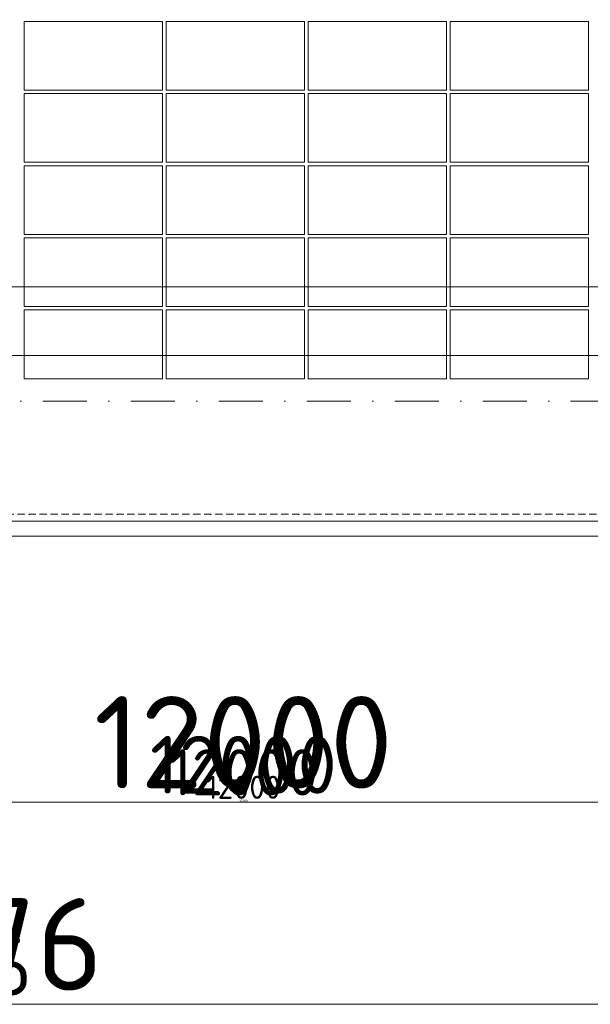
# Model space of a CAD drawing. Header units: millimetres. Extents: x -1695604 to 5289369, y -1488057 to 2187451.
# Tile 548 of 656: x 370061 to 375005, y 144775 to 153305. Entities that reach past the tile are written whole.
import ezdxf
from ezdxf import colors
from ezdxf.entities.mleader import LeaderData, LeaderLine
from ezdxf.math import Vec2, Vec3

# ---------------------------------------------------------------- set-up
doc = ezdxf.new("R2010")
doc.units = ezdxf.units.MM
for name, pattern in [('CENTERX2', [101.6, 63.5, -12.7, 12.7, -12.7]), ('DASHDOT', [25.4, 12.7, -6.35, 0, -6.35]), ('DASHED', [19.05, 12.7, -6.35]), ('HIDDEN', [9.525, 6.35, -3.175])]:
    doc.linetypes.add(name, pattern=pattern)
doc.layers.get('Defpoints').update_dxf_attribs({"color": 8})
for name, color, linetype, lineweight in [('A99_FVE', 30, 'Continuous', 5), ('A99_N_kce-pod', 7, 'DASHED', 20), ('A99_N_koty-200', 5, 'Continuous', 5), ('A99_N_koty-200 @ 1', 5, 'Continuous', 5), ('A99_N_koty-200 @ 10', 5, 'Continuous', 5), ('A99_N_koty-200 @ 100', 5, 'Continuous', 5), ('A99_N_koty-200 @ 200', 5, 'Continuous', 5), ('A99_N_koty-200 @ 250 (1)', 5, 'Continuous', 5), ('A99_N_koty-200 @ 250 (2)', 5, 'Continuous', 5), ('A99_N_koty-200 @ 400', 5, 'Continuous', 5), ('A99_N_txt-popis-50 @ 200', 240, 'Continuous', 9), ('A99_S_kce-pohl', 7, 'Continuous', 5), ('A99_S_osy', 1, 'CENTERX2', 5)]:
    doc.layers.add(name, color=color, linetype=linetype, lineweight=lineweight)
doc.styles.add('A99_kota', font='isocpeur.ttf', dxfattribs={"height": 2})
doc.styles.add('A99_popis', font='isocpeur.ttf')
doc.dimstyles.new('A99_kota_200 new', dxfattribs={"dimscale": 200, "dimtxt": 2, "dimasz": 1.2, "dimexe": 0.5, "dimexo": 1.5, "dimgap": 0.3, "dimtad": 1, "dimdec": 0, "dimzin": 3, "dimdsep": 46, "dimtxsty": 'A99_kota', "dimblk": 'ARCHTICK', "dimcen": 2.5, "dimazin": 2, "dimtfac": 0.75, "dimtdec": 0, "dimtmove": 2, "dimatfit": 0, "dimfxl": 0, "dimtolj": 1, "dimtzin": 0, "dimlwd": 5, "dimlwe": 5, "dimarcsym": 0})

# ---------------------------------------------------------------- blocks, each defined once
blk = doc.blocks.new('_ArchTick')
at = {"color": 0, "linetype": 'ByBlock', "const_width": 0.15}
blk.add_lwpolyline([(-0.5, -0.5), (0.5, 0.5)], dxfattribs=at)
blk = doc.blocks.new('*D4608')
at = {"layer": 'A99_N_koty-200', "color": 0, "linetype": 'Continuous', "lineweight": 5, "ltscale": 10, "transparency": 16777216}
for p, q in [((366000, 146925), (366000, 146475)), ((378000, 146925), (378000, 146475)), ((378000, 146525), (366000, 146525))]:
    blk.add_line(p, q, dxfattribs=at)
at = {"layer": 'Defpoints', "color": 0, "linetype": 'Continuous', "lineweight": 18, "ltscale": 10, "transparency": 16777216}
for p in [(366000, 149400), (378000, 149400), (366000, 146525)]:
    blk.add_point(p, dxfattribs=at)
at = {"layer": 'A99_N_koty-200', "color": 0, "linetype": 'Continuous', "lineweight": 5, "ltscale": 10, "transparency": 16777216, "xscale": 120, "yscale": 120, "zscale": 120, "rotation": 180}
blk.add_blockref('_ArchTick', (366000, 146525), dxfattribs=at)
at = {"layer": 'A99_N_koty-200', "color": 0, "linetype": 'Continuous', "lineweight": 5, "ltscale": 10, "transparency": 16777216, "xscale": 120, "yscale": 120, "zscale": 120}
blk.add_blockref('_ArchTick', (378000, 146525), dxfattribs=at)
at = {"layer": 'A99_N_koty-200', "color": 0, "linetype": 'Continuous', "ltscale": 10, "transparency": 16777216, "insert": (372000, 146655), "char_height": 200, "attachment_point": 5, "style": 'A99_kota'}
blk.add_mtext('\\A1;12000', dxfattribs=at)
blk = doc.blocks.new('*D4609')
at = {"layer": 'A99_N_koty-200', "color": 0, "linetype": 'Continuous', "lineweight": 5, "ltscale": 10, "transparency": 16777216}
for p, q in [((366000, 147325), (366000, 146425)), ((378000, 147325), (378000, 146425)), ((378000, 146525), (366000, 146525))]:
    blk.add_line(p, q, dxfattribs=at)
at = {"layer": 'Defpoints', "color": 0, "linetype": 'Continuous', "lineweight": 18, "ltscale": 10, "transparency": 16777216}
for p in [(366000, 149400), (378000, 149400), (366000, 146525)]:
    blk.add_point(p, dxfattribs=at)
at = {"layer": 'A99_N_koty-200', "color": 0, "linetype": 'Continuous', "lineweight": 5, "ltscale": 10, "transparency": 16777216, "xscale": 240, "yscale": 240, "zscale": 240, "rotation": 180}
blk.add_blockref('_ArchTick', (366000, 146525), dxfattribs=at)
at = {"layer": 'A99_N_koty-200', "color": 0, "linetype": 'Continuous', "lineweight": 5, "ltscale": 10, "transparency": 16777216, "xscale": 240, "yscale": 240, "zscale": 240}
blk.add_blockref('_ArchTick', (378000, 146525), dxfattribs=at)
at = {"layer": 'A99_N_koty-200', "color": 0, "linetype": 'Continuous', "ltscale": 10, "transparency": 16777216, "insert": (372000, 146785), "char_height": 400, "attachment_point": 5, "style": 'A99_kota'}
blk.add_mtext('\\A1;12000', dxfattribs=at)
blk = doc.blocks.new('*D4610')
at = {"layer": 'A99_N_koty-200', "color": 0, "linetype": 'Continuous', "lineweight": 5, "ltscale": 10, "transparency": 16777216}
for p, q in [((366000, 146529), (366000, 146524.5)), ((378000, 146525), (366000, 146525)), ((378000, 146529), (378000, 146524.5))]:
    blk.add_line(p, q, dxfattribs=at)
at = {"layer": 'Defpoints', "color": 0, "linetype": 'Continuous', "lineweight": 18, "ltscale": 10, "transparency": 16777216}
for p in [(366000, 149400), (378000, 149400), (366000, 146525)]:
    blk.add_point(p, dxfattribs=at)
at = {"layer": 'A99_N_koty-200', "color": 0, "linetype": 'Continuous', "lineweight": 5, "ltscale": 10, "transparency": 16777216, "xscale": 1.2, "yscale": 1.2, "zscale": 1.2, "rotation": 180}
blk.add_blockref('_ArchTick', (366000, 146525), dxfattribs=at)
at = {"layer": 'A99_N_koty-200', "color": 0, "linetype": 'Continuous', "lineweight": 5, "ltscale": 10, "transparency": 16777216, "xscale": 1.2, "yscale": 1.2, "zscale": 1.2}
blk.add_blockref('_ArchTick', (378000, 146525), dxfattribs=at)
at = {"layer": 'A99_N_koty-200', "color": 0, "linetype": 'Continuous', "ltscale": 10, "transparency": 16777216, "insert": (372000, 146526.3), "char_height": 2, "attachment_point": 5, "style": 'A99_kota'}
blk.add_mtext('\\A1;12000', dxfattribs=at)
blk = doc.blocks.new('*D4611')
at = {"layer": 'A99_N_koty-200', "color": 0, "linetype": 'Continuous', "lineweight": 5, "ltscale": 10, "transparency": 16777216}
for p, q in [((366000, 148125), (366000, 146325)), ((378000, 148125), (378000, 146325)), ((378000, 146525), (366000, 146525))]:
    blk.add_line(p, q, dxfattribs=at)
at = {"layer": 'Defpoints', "color": 0, "linetype": 'Continuous', "lineweight": 18, "ltscale": 10, "transparency": 16777216}
for p in [(366000, 149400), (378000, 149400), (366000, 146525)]:
    blk.add_point(p, dxfattribs=at)
at = {"layer": 'A99_N_koty-200', "color": 0, "linetype": 'Continuous', "lineweight": 5, "ltscale": 10, "transparency": 16777216, "xscale": 480, "yscale": 480, "zscale": 480, "rotation": 180}
blk.add_blockref('_ArchTick', (366000, 146525), dxfattribs=at)
at = {"layer": 'A99_N_koty-200', "color": 0, "linetype": 'Continuous', "lineweight": 5, "ltscale": 10, "transparency": 16777216, "xscale": 480, "yscale": 480, "zscale": 480}
blk.add_blockref('_ArchTick', (378000, 146525), dxfattribs=at)
at = {"layer": 'A99_N_koty-200', "color": 0, "linetype": 'Continuous', "ltscale": 10, "transparency": 16777216, "insert": (372000, 147045), "char_height": 800, "attachment_point": 5, "style": 'A99_kota'}
blk.add_mtext('\\A1;12000', dxfattribs=at)
blk = doc.blocks.new('*D4612')
at = {"layer": 'A99_N_koty-200', "color": 0, "linetype": 'Continuous', "lineweight": 5, "ltscale": 10, "transparency": 16777216}
for p, q in [((366000, 146565), (366000, 146520)), ((378000, 146565), (378000, 146520)), ((378000, 146525), (366000, 146525))]:
    blk.add_line(p, q, dxfattribs=at)
at = {"layer": 'Defpoints', "color": 0, "linetype": 'Continuous', "lineweight": 18, "ltscale": 10, "transparency": 16777216}
for p in [(366000, 149400), (378000, 149400), (366000, 146525)]:
    blk.add_point(p, dxfattribs=at)
at = {"layer": 'A99_N_koty-200', "color": 0, "linetype": 'Continuous', "lineweight": 5, "ltscale": 10, "transparency": 16777216, "xscale": 12, "yscale": 12, "zscale": 12, "rotation": 180}
blk.add_blockref('_ArchTick', (366000, 146525), dxfattribs=at)
at = {"layer": 'A99_N_koty-200', "color": 0, "linetype": 'Continuous', "lineweight": 5, "ltscale": 10, "transparency": 16777216, "xscale": 12, "yscale": 12, "zscale": 12}
blk.add_blockref('_ArchTick', (378000, 146525), dxfattribs=at)
at = {"layer": 'A99_N_koty-200', "color": 0, "linetype": 'Continuous', "ltscale": 10, "transparency": 16777216, "insert": (372000, 146538), "char_height": 20, "attachment_point": 5, "style": 'A99_kota'}
blk.add_mtext('\\A1;12000', dxfattribs=at)
blk = doc.blocks.new('*D4613')
at = {"layer": 'A99_N_koty-200', "color": 0, "linetype": 'Continuous', "lineweight": 5, "ltscale": 10, "transparency": 16777216}
for p, q in [((366000, 147525), (366000, 146400)), ((378000, 147525), (378000, 146400)), ((378000, 146525), (366000, 146525))]:
    blk.add_line(p, q, dxfattribs=at)
at = {"layer": 'Defpoints', "color": 0, "linetype": 'Continuous', "lineweight": 18, "ltscale": 10, "transparency": 16777216}
for p in [(366000, 149400), (378000, 149400), (366000, 146525)]:
    blk.add_point(p, dxfattribs=at)
at = {"layer": 'A99_N_koty-200', "color": 0, "linetype": 'Continuous', "lineweight": 5, "ltscale": 10, "transparency": 16777216, "xscale": 300, "yscale": 300, "zscale": 300, "rotation": 180}
blk.add_blockref('_ArchTick', (366000, 146525), dxfattribs=at)
at = {"layer": 'A99_N_koty-200', "color": 0, "linetype": 'Continuous', "lineweight": 5, "ltscale": 10, "transparency": 16777216, "xscale": 300, "yscale": 300, "zscale": 300}
blk.add_blockref('_ArchTick', (378000, 146525), dxfattribs=at)
at = {"layer": 'A99_N_koty-200', "color": 0, "linetype": 'Continuous', "ltscale": 10, "transparency": 16777216, "insert": (372000, 146850), "char_height": 500, "attachment_point": 5, "style": 'A99_kota'}
blk.add_mtext('\\A1;12000', dxfattribs=at)
blk = doc.blocks.new('*D4614')
at = {"layer": 'A99_N_koty-200', "color": 0, "linetype": 'Continuous', "lineweight": 5, "ltscale": 10, "transparency": 16777216}
for p, q in [((366000, 147525), (366000, 146400)), ((378000, 147525), (378000, 146400)), ((378000, 146525), (366000, 146525))]:
    blk.add_line(p, q, dxfattribs=at)
at = {"layer": 'Defpoints', "color": 0, "linetype": 'Continuous', "lineweight": 18, "ltscale": 10, "transparency": 16777216}
for p in [(366000, 149400), (378000, 149400), (366000, 146525)]:
    blk.add_point(p, dxfattribs=at)
at = {"layer": 'A99_N_koty-200', "color": 0, "linetype": 'Continuous', "lineweight": 5, "ltscale": 10, "transparency": 16777216, "xscale": 300, "yscale": 300, "zscale": 300, "rotation": 180}
blk.add_blockref('_ArchTick', (366000, 146525), dxfattribs=at)
at = {"layer": 'A99_N_koty-200', "color": 0, "linetype": 'Continuous', "lineweight": 5, "ltscale": 10, "transparency": 16777216, "xscale": 300, "yscale": 300, "zscale": 300}
blk.add_blockref('_ArchTick', (378000, 146525), dxfattribs=at)
at = {"layer": 'A99_N_koty-200', "color": 0, "linetype": 'Continuous', "ltscale": 10, "transparency": 16777216, "insert": (372000, 146850), "char_height": 500, "attachment_point": 5, "style": 'A99_kota'}
blk.add_mtext('\\A1;12000', dxfattribs=at)
blk = doc.blocks.new('*D4672')
at = {"layer": 'A99_N_koty-200', "color": 0, "linetype": 'Continuous', "lineweight": 5, "ltscale": 10, "transparency": 16777216}
for p, q in [((299400, 145175), (299400, 144725)), ((438875.5, 145175), (438875.5, 144725)), ((438875.5, 144775), (299400, 144775))]:
    blk.add_line(p, q, dxfattribs=at)
at = {"layer": 'Defpoints', "color": 0, "linetype": 'Continuous', "lineweight": 18, "ltscale": 10, "transparency": 16777216}
for p in [(299400, 148705), (438875.5, 148705), (299400, 144775)]:
    blk.add_point(p, dxfattribs=at)
at = {"layer": 'A99_N_koty-200', "color": 0, "linetype": 'Continuous', "lineweight": 5, "ltscale": 10, "transparency": 16777216, "xscale": 120, "yscale": 120, "zscale": 120, "rotation": 180}
blk.add_blockref('_ArchTick', (299400, 144775), dxfattribs=at)
at = {"layer": 'A99_N_koty-200', "color": 0, "linetype": 'Continuous', "lineweight": 5, "ltscale": 10, "transparency": 16777216, "xscale": 120, "yscale": 120, "zscale": 120}
blk.add_blockref('_ArchTick', (438875.5, 144775), dxfattribs=at)
at = {"layer": 'A99_N_koty-200', "color": 0, "linetype": 'Continuous', "ltscale": 10, "transparency": 16777216, "insert": (369137.8, 144905), "char_height": 200, "attachment_point": 5, "style": 'A99_kota'}
blk.add_mtext('\\A1;139476', dxfattribs=at)
blk = doc.blocks.new('*D4673')
at = {"layer": 'A99_N_koty-200', "color": 0, "linetype": 'Continuous', "lineweight": 5, "ltscale": 10, "transparency": 16777216}
for p, q in [((299400, 145575), (299400, 144675)), ((438875.5, 145575), (438875.5, 144675)), ((438875.5, 144775), (299400, 144775))]:
    blk.add_line(p, q, dxfattribs=at)
at = {"layer": 'Defpoints', "color": 0, "linetype": 'Continuous', "lineweight": 18, "ltscale": 10, "transparency": 16777216}
for p in [(299400, 148705), (438875.5, 148705), (299400, 144775)]:
    blk.add_point(p, dxfattribs=at)
at = {"layer": 'A99_N_koty-200', "color": 0, "linetype": 'Continuous', "lineweight": 5, "ltscale": 10, "transparency": 16777216, "xscale": 240, "yscale": 240, "zscale": 240, "rotation": 180}
blk.add_blockref('_ArchTick', (299400, 144775), dxfattribs=at)
at = {"layer": 'A99_N_koty-200', "color": 0, "linetype": 'Continuous', "lineweight": 5, "ltscale": 10, "transparency": 16777216, "xscale": 240, "yscale": 240, "zscale": 240}
blk.add_blockref('_ArchTick', (438875.5, 144775), dxfattribs=at)
at = {"layer": 'A99_N_koty-200', "color": 0, "linetype": 'Continuous', "ltscale": 10, "transparency": 16777216, "insert": (369137.8, 145035), "char_height": 400, "attachment_point": 5, "style": 'A99_kota'}
blk.add_mtext('\\A1;139476', dxfattribs=at)
blk = doc.blocks.new('*D4674')
at = {"layer": 'A99_N_koty-200', "color": 0, "linetype": 'Continuous', "lineweight": 5, "ltscale": 10, "transparency": 16777216}
for p, q in [((299400, 144779), (299400, 144774.5)), ((438875.5, 144775), (299400, 144775)), ((438875.5, 144779), (438875.5, 144774.5))]:
    blk.add_line(p, q, dxfattribs=at)
at = {"layer": 'Defpoints', "color": 0, "linetype": 'Continuous', "lineweight": 18, "ltscale": 10, "transparency": 16777216}
for p in [(299400, 148705), (438875.5, 148705), (299400, 144775)]:
    blk.add_point(p, dxfattribs=at)
at = {"layer": 'A99_N_koty-200', "color": 0, "linetype": 'Continuous', "lineweight": 5, "ltscale": 10, "transparency": 16777216, "xscale": 1.2, "yscale": 1.2, "zscale": 1.2, "rotation": 180}
blk.add_blockref('_ArchTick', (299400, 144775), dxfattribs=at)
at = {"layer": 'A99_N_koty-200', "color": 0, "linetype": 'Continuous', "lineweight": 5, "ltscale": 10, "transparency": 16777216, "xscale": 1.2, "yscale": 1.2, "zscale": 1.2}
blk.add_blockref('_ArchTick', (438875.5, 144775), dxfattribs=at)
at = {"layer": 'A99_N_koty-200', "color": 0, "linetype": 'Continuous', "ltscale": 10, "transparency": 16777216, "insert": (369137.8, 144776.3), "char_height": 2, "attachment_point": 5, "style": 'A99_kota'}
blk.add_mtext('\\A1;139476', dxfattribs=at)
blk = doc.blocks.new('*D4675')
at = {"layer": 'A99_N_koty-200', "color": 0, "linetype": 'Continuous', "lineweight": 5, "ltscale": 10, "transparency": 16777216}
for p, q in [((299400, 146375), (299400, 144575)), ((438875.5, 146375), (438875.5, 144575)), ((438875.5, 144775), (299400, 144775))]:
    blk.add_line(p, q, dxfattribs=at)
at = {"layer": 'Defpoints', "color": 0, "linetype": 'Continuous', "lineweight": 18, "ltscale": 10, "transparency": 16777216}
for p in [(299400, 148705), (438875.5, 148705), (299400, 144775)]:
    blk.add_point(p, dxfattribs=at)
at = {"layer": 'A99_N_koty-200', "color": 0, "linetype": 'Continuous', "lineweight": 5, "ltscale": 10, "transparency": 16777216, "xscale": 480, "yscale": 480, "zscale": 480, "rotation": 180}
blk.add_blockref('_ArchTick', (299400, 144775), dxfattribs=at)
at = {"layer": 'A99_N_koty-200', "color": 0, "linetype": 'Continuous', "lineweight": 5, "ltscale": 10, "transparency": 16777216, "xscale": 480, "yscale": 480, "zscale": 480}
blk.add_blockref('_ArchTick', (438875.5, 144775), dxfattribs=at)
at = {"layer": 'A99_N_koty-200', "color": 0, "linetype": 'Continuous', "ltscale": 10, "transparency": 16777216, "insert": (369137.8, 145295), "char_height": 800, "attachment_point": 5, "style": 'A99_kota'}
blk.add_mtext('\\A1;139476', dxfattribs=at)
blk = doc.blocks.new('*D4676')
at = {"layer": 'A99_N_koty-200', "color": 0, "linetype": 'Continuous', "lineweight": 5, "ltscale": 10, "transparency": 16777216}
for p, q in [((299400, 144815), (299400, 144770)), ((438875.5, 144775), (299400, 144775)), ((438875.5, 144815), (438875.5, 144770))]:
    blk.add_line(p, q, dxfattribs=at)
at = {"layer": 'Defpoints', "color": 0, "linetype": 'Continuous', "lineweight": 18, "ltscale": 10, "transparency": 16777216}
for p in [(299400, 148705), (438875.5, 148705), (299400, 144775)]:
    blk.add_point(p, dxfattribs=at)
at = {"layer": 'A99_N_koty-200', "color": 0, "linetype": 'Continuous', "lineweight": 5, "ltscale": 10, "transparency": 16777216, "xscale": 12, "yscale": 12, "zscale": 12, "rotation": 180}
blk.add_blockref('_ArchTick', (299400, 144775), dxfattribs=at)
at = {"layer": 'A99_N_koty-200', "color": 0, "linetype": 'Continuous', "lineweight": 5, "ltscale": 10, "transparency": 16777216, "xscale": 12, "yscale": 12, "zscale": 12}
blk.add_blockref('_ArchTick', (438875.5, 144775), dxfattribs=at)
at = {"layer": 'A99_N_koty-200', "color": 0, "linetype": 'Continuous', "ltscale": 10, "transparency": 16777216, "insert": (369137.8, 144788), "char_height": 20, "attachment_point": 5, "style": 'A99_kota'}
blk.add_mtext('\\A1;139476', dxfattribs=at)
blk = doc.blocks.new('*D4677')
at = {"layer": 'A99_N_koty-200', "color": 0, "linetype": 'Continuous', "lineweight": 5, "ltscale": 10, "transparency": 16777216}
for p, q in [((299400, 145775), (299400, 144650)), ((438875.5, 145775), (438875.5, 144650)), ((438875.5, 144775), (299400, 144775))]:
    blk.add_line(p, q, dxfattribs=at)
at = {"layer": 'Defpoints', "color": 0, "linetype": 'Continuous', "lineweight": 18, "ltscale": 10, "transparency": 16777216}
for p in [(299400, 148705), (438875.5, 148705), (299400, 144775)]:
    blk.add_point(p, dxfattribs=at)
at = {"layer": 'A99_N_koty-200', "color": 0, "linetype": 'Continuous', "lineweight": 5, "ltscale": 10, "transparency": 16777216, "xscale": 300, "yscale": 300, "zscale": 300, "rotation": 180}
blk.add_blockref('_ArchTick', (299400, 144775), dxfattribs=at)
at = {"layer": 'A99_N_koty-200', "color": 0, "linetype": 'Continuous', "lineweight": 5, "ltscale": 10, "transparency": 16777216, "xscale": 300, "yscale": 300, "zscale": 300}
blk.add_blockref('_ArchTick', (438875.5, 144775), dxfattribs=at)
at = {"layer": 'A99_N_koty-200', "color": 0, "linetype": 'Continuous', "ltscale": 10, "transparency": 16777216, "insert": (369137.8, 145100), "char_height": 500, "attachment_point": 5, "style": 'A99_kota'}
blk.add_mtext('\\A1;139476', dxfattribs=at)
blk = doc.blocks.new('*D4678')
at = {"layer": 'A99_N_koty-200', "color": 0, "linetype": 'Continuous', "lineweight": 5, "ltscale": 10, "transparency": 16777216}
for p, q in [((299400, 145775), (299400, 144650)), ((438875.5, 145775), (438875.5, 144650)), ((438875.5, 144775), (299400, 144775))]:
    blk.add_line(p, q, dxfattribs=at)
at = {"layer": 'Defpoints', "color": 0, "linetype": 'Continuous', "lineweight": 18, "ltscale": 10, "transparency": 16777216}
for p in [(299400, 148705), (438875.5, 148705), (299400, 144775)]:
    blk.add_point(p, dxfattribs=at)
at = {"layer": 'A99_N_koty-200', "color": 0, "linetype": 'Continuous', "lineweight": 5, "ltscale": 10, "transparency": 16777216, "xscale": 300, "yscale": 300, "zscale": 300, "rotation": 180}
blk.add_blockref('_ArchTick', (299400, 144775), dxfattribs=at)
at = {"layer": 'A99_N_koty-200', "color": 0, "linetype": 'Continuous', "lineweight": 5, "ltscale": 10, "transparency": 16777216, "xscale": 300, "yscale": 300, "zscale": 300}
blk.add_blockref('_ArchTick', (438875.5, 144775), dxfattribs=at)
at = {"layer": 'A99_N_koty-200', "color": 0, "linetype": 'Continuous', "ltscale": 10, "transparency": 16777216, "insert": (369137.8, 145100), "char_height": 500, "attachment_point": 5, "style": 'A99_kota'}
blk.add_mtext('\\A1;139476', dxfattribs=at)
blk = doc.blocks.new('*D4781')
at = {"layer": 'A99_N_koty-200', "color": 0, "linetype": 'Continuous', "lineweight": 5, "ltscale": 10, "transparency": 16777216}
for p, q in [((330000, 150190), (330000, 151090)), ((378275, 150190), (378275, 151090)), ((330000, 150990), (378275, 150990))]:
    blk.add_line(p, q, dxfattribs=at)
at = {"layer": 'Defpoints', "color": 0, "linetype": 'Continuous', "lineweight": 18, "ltscale": 10, "transparency": 16777216}
for p in [(378275, 150990), (330000, 148920), (378275, 148920)]:
    blk.add_point(p, dxfattribs=at)
at = {"layer": 'A99_N_koty-200', "color": 0, "linetype": 'Continuous', "lineweight": 5, "ltscale": 10, "transparency": 16777216, "xscale": 240, "yscale": 240, "zscale": 240, "rotation": 180}
blk.add_blockref('_ArchTick', (330000, 150990), dxfattribs=at)
at = {"layer": 'A99_N_koty-200', "color": 0, "linetype": 'Continuous', "lineweight": 5, "ltscale": 10, "transparency": 16777216, "xscale": 240, "yscale": 240, "zscale": 240}
blk.add_blockref('_ArchTick', (378275, 150990), dxfattribs=at)
at = {"layer": 'A99_N_koty-200', "color": 0, "linetype": 'Continuous', "ltscale": 10, "transparency": 16777216, "insert": (354778.8, 151330), "char_height": 400, "attachment_point": 5, "style": 'A99_kota'}
blk.add_mtext('\\A1;48275', dxfattribs=at)
blk = doc.blocks.new('*D4782')
at = {"layer": 'A99_N_koty-200', "color": 0, "linetype": 'Continuous', "lineweight": 5, "ltscale": 10, "transparency": 16777216}
for p, q in [((330000, 149995), (330000, 150445)), ((330000, 150395), (378275, 150395)), ((378275, 149995), (378275, 150445))]:
    blk.add_line(p, q, dxfattribs=at)
at = {"layer": 'Defpoints', "color": 0, "linetype": 'Continuous', "lineweight": 18, "ltscale": 10, "transparency": 16777216}
for p in [(378275, 150395), (330000, 148920), (378275, 148920)]:
    blk.add_point(p, dxfattribs=at)
at = {"layer": 'A99_N_koty-200', "color": 0, "linetype": 'Continuous', "lineweight": 5, "ltscale": 10, "transparency": 16777216, "xscale": 120, "yscale": 120, "zscale": 120, "rotation": 180}
blk.add_blockref('_ArchTick', (330000, 150395), dxfattribs=at)
at = {"layer": 'A99_N_koty-200', "color": 0, "linetype": 'Continuous', "lineweight": 5, "ltscale": 10, "transparency": 16777216, "xscale": 120, "yscale": 120, "zscale": 120}
blk.add_blockref('_ArchTick', (378275, 150395), dxfattribs=at)
at = {"layer": 'A99_N_koty-200', "color": 0, "linetype": 'Continuous', "ltscale": 10, "transparency": 16777216, "insert": (354137.5, 150525), "char_height": 200, "attachment_point": 5, "style": 'A99_kota'}
blk.add_mtext('\\A1;48275', dxfattribs=at)
blk = doc.blocks.new('*D4783')
at = {"layer": 'A99_N_koty-200', "color": 0, "linetype": 'Continuous', "lineweight": 5, "ltscale": 10, "transparency": 16777216}
for p, q in [((330000, 150391), (330000, 150395.5)), ((330000, 150395), (378275, 150395)), ((378275, 150391), (378275, 150395.5))]:
    blk.add_line(p, q, dxfattribs=at)
at = {"layer": 'Defpoints', "color": 0, "linetype": 'Continuous', "lineweight": 18, "ltscale": 10, "transparency": 16777216}
for p in [(378275, 150395), (330000, 148920), (378275, 148920)]:
    blk.add_point(p, dxfattribs=at)
at = {"layer": 'A99_N_koty-200', "color": 0, "linetype": 'Continuous', "lineweight": 5, "ltscale": 10, "transparency": 16777216, "xscale": 1.2, "yscale": 1.2, "zscale": 1.2, "rotation": 180}
blk.add_blockref('_ArchTick', (330000, 150395), dxfattribs=at)
at = {"layer": 'A99_N_koty-200', "color": 0, "linetype": 'Continuous', "lineweight": 5, "ltscale": 10, "transparency": 16777216, "xscale": 1.2, "yscale": 1.2, "zscale": 1.2}
blk.add_blockref('_ArchTick', (378275, 150395), dxfattribs=at)
at = {"layer": 'A99_N_koty-200', "color": 0, "linetype": 'Continuous', "ltscale": 10, "transparency": 16777216, "insert": (354137.5, 150396.3), "char_height": 2, "attachment_point": 5, "style": 'A99_kota'}
blk.add_mtext('\\A1;48275', dxfattribs=at)
blk = doc.blocks.new('*D4784')
at = {"layer": 'A99_N_koty-200', "color": 0, "linetype": 'Continuous', "lineweight": 5, "ltscale": 10, "transparency": 16777216}
for p, q in [((330000, 149520), (330000, 150595)), ((378275, 149520), (378275, 150595)), ((330000, 150395), (378275, 150395))]:
    blk.add_line(p, q, dxfattribs=at)
at = {"layer": 'Defpoints', "color": 0, "linetype": 'Continuous', "lineweight": 18, "ltscale": 10, "transparency": 16777216}
for p in [(378275, 150395), (330000, 148920), (378275, 148920)]:
    blk.add_point(p, dxfattribs=at)
at = {"layer": 'A99_N_koty-200', "color": 0, "linetype": 'Continuous', "lineweight": 5, "ltscale": 10, "transparency": 16777216, "xscale": 480, "yscale": 480, "zscale": 480, "rotation": 180}
blk.add_blockref('_ArchTick', (330000, 150395), dxfattribs=at)
at = {"layer": 'A99_N_koty-200', "color": 0, "linetype": 'Continuous', "lineweight": 5, "ltscale": 10, "transparency": 16777216, "xscale": 480, "yscale": 480, "zscale": 480}
blk.add_blockref('_ArchTick', (378275, 150395), dxfattribs=at)
at = {"layer": 'A99_N_koty-200', "color": 0, "linetype": 'Continuous', "ltscale": 10, "transparency": 16777216, "insert": (354137.5, 150915), "char_height": 800, "attachment_point": 5, "style": 'A99_kota'}
blk.add_mtext('\\A1;48275', dxfattribs=at)
blk = doc.blocks.new('*D4785')
at = {"layer": 'A99_N_koty-200', "color": 0, "linetype": 'Continuous', "lineweight": 5, "ltscale": 10, "transparency": 16777216}
for p, q in [((330000, 150355), (330000, 150400)), ((330000, 150395), (378275, 150395)), ((378275, 150355), (378275, 150400))]:
    blk.add_line(p, q, dxfattribs=at)
at = {"layer": 'Defpoints', "color": 0, "linetype": 'Continuous', "lineweight": 18, "ltscale": 10, "transparency": 16777216}
for p in [(378275, 150395), (330000, 148920), (378275, 148920)]:
    blk.add_point(p, dxfattribs=at)
at = {"layer": 'A99_N_koty-200', "color": 0, "linetype": 'Continuous', "lineweight": 5, "ltscale": 10, "transparency": 16777216, "xscale": 12, "yscale": 12, "zscale": 12, "rotation": 180}
blk.add_blockref('_ArchTick', (330000, 150395), dxfattribs=at)
at = {"layer": 'A99_N_koty-200', "color": 0, "linetype": 'Continuous', "lineweight": 5, "ltscale": 10, "transparency": 16777216, "xscale": 12, "yscale": 12, "zscale": 12}
blk.add_blockref('_ArchTick', (378275, 150395), dxfattribs=at)
at = {"layer": 'A99_N_koty-200', "color": 0, "linetype": 'Continuous', "ltscale": 10, "transparency": 16777216, "insert": (354137.5, 150408), "char_height": 20, "attachment_point": 5, "style": 'A99_kota'}
blk.add_mtext('\\A1;48275', dxfattribs=at)
blk = doc.blocks.new('*D4786')
at = {"layer": 'A99_N_koty-200', "color": 0, "linetype": 'Continuous', "lineweight": 5, "ltscale": 10, "transparency": 16777216}
for p, q in [((330000, 149395), (330000, 150520)), ((378275, 149395), (378275, 150520)), ((330000, 150395), (378275, 150395))]:
    blk.add_line(p, q, dxfattribs=at)
at = {"layer": 'Defpoints', "color": 0, "linetype": 'Continuous', "lineweight": 18, "ltscale": 10, "transparency": 16777216}
for p in [(378275, 150395), (330000, 148920), (378275, 148920)]:
    blk.add_point(p, dxfattribs=at)
at = {"layer": 'A99_N_koty-200', "color": 0, "linetype": 'Continuous', "lineweight": 5, "ltscale": 10, "transparency": 16777216, "xscale": 300, "yscale": 300, "zscale": 300, "rotation": 180}
blk.add_blockref('_ArchTick', (330000, 150395), dxfattribs=at)
at = {"layer": 'A99_N_koty-200', "color": 0, "linetype": 'Continuous', "lineweight": 5, "ltscale": 10, "transparency": 16777216, "xscale": 300, "yscale": 300, "zscale": 300}
blk.add_blockref('_ArchTick', (378275, 150395), dxfattribs=at)
at = {"layer": 'A99_N_koty-200', "color": 0, "linetype": 'Continuous', "ltscale": 10, "transparency": 16777216, "insert": (354137.5, 150720), "char_height": 500, "attachment_point": 5, "style": 'A99_kota'}
blk.add_mtext('\\A1;48275', dxfattribs=at)
blk = doc.blocks.new('*D4787')
at = {"layer": 'A99_N_koty-200', "color": 0, "linetype": 'Continuous', "lineweight": 5, "ltscale": 10, "transparency": 16777216}
for p, q in [((330000, 149395), (330000, 150520)), ((378275, 149395), (378275, 150520)), ((330000, 150395), (378275, 150395))]:
    blk.add_line(p, q, dxfattribs=at)
at = {"layer": 'Defpoints', "color": 0, "linetype": 'Continuous', "lineweight": 18, "ltscale": 10, "transparency": 16777216}
for p in [(378275, 150395), (330000, 148920), (378275, 148920)]:
    blk.add_point(p, dxfattribs=at)
at = {"layer": 'A99_N_koty-200', "color": 0, "linetype": 'Continuous', "lineweight": 5, "ltscale": 10, "transparency": 16777216, "xscale": 300, "yscale": 300, "zscale": 300, "rotation": 180}
blk.add_blockref('_ArchTick', (330000, 150395), dxfattribs=at)
at = {"layer": 'A99_N_koty-200', "color": 0, "linetype": 'Continuous', "lineweight": 5, "ltscale": 10, "transparency": 16777216, "xscale": 300, "yscale": 300, "zscale": 300}
blk.add_blockref('_ArchTick', (378275, 150395), dxfattribs=at)
at = {"layer": 'A99_N_koty-200', "color": 0, "linetype": 'Continuous', "ltscale": 10, "transparency": 16777216, "insert": (354137.5, 150720), "char_height": 500, "attachment_point": 5, "style": 'A99_kota'}
blk.add_mtext('\\A1;48275', dxfattribs=at)
blk = doc.blocks.new('*U5977')
at = {"layer": 'A99_N_koty-200 @ 1', "linetype": 'Continuous', "ltscale": 10}
dim = blk.add_linear_dim(base=(366000, 146525), p1=(378000, 149400), p2=(366000, 149400), angle=180, dimstyle='A99_kota_200 new', override={"dimscale": 1, "dimtix": 1, "dimtofl": 1, "dimtmove": 1, "dimatfit": 1}, dxfattribs=at)
dim.commit()
dim.dimension.update_dxf_attribs({"geometry": '*D4610', "text_midpoint": (372000, 146526.3)})
at = {"layer": 'A99_N_koty-200 @ 10', "linetype": 'Continuous', "ltscale": 10}
dim = blk.add_linear_dim(base=(366000, 146525), p1=(378000, 149400), p2=(366000, 149400), angle=180, dimstyle='A99_kota_200 new', override={"dimscale": 10, "dimtix": 1, "dimtofl": 1, "dimtmove": 1, "dimatfit": 1}, dxfattribs=at)
dim.commit()
dim.dimension.update_dxf_attribs({"geometry": '*D4612', "text_midpoint": (372000, 146538)})
at = {"layer": 'A99_N_koty-200 @ 100', "linetype": 'Continuous', "ltscale": 10}
dim = blk.add_linear_dim(base=(366000, 146525), p1=(378000, 149400), p2=(366000, 149400), angle=180, dimstyle='A99_kota_200 new', override={"dimscale": 100, "dimtix": 1, "dimtofl": 1, "dimtmove": 1, "dimatfit": 1}, dxfattribs=at)
dim.commit()
dim.dimension.update_dxf_attribs({"geometry": '*D4608', "text_midpoint": (372000, 146655)})
at = {"layer": 'A99_N_koty-200 @ 200', "linetype": 'Continuous', "ltscale": 10}
dim = blk.add_linear_dim(base=(366000, 146525), p1=(378000, 149400), p2=(366000, 149400), angle=180, dimstyle='A99_kota_200 new', override={"dimscale": 200, "dimtix": 1, "dimtofl": 1, "dimtmove": 1, "dimatfit": 1}, dxfattribs=at)
dim.commit()
dim.dimension.update_dxf_attribs({"geometry": '*D4609', "text_midpoint": (372000, 146785)})
at = {"layer": 'A99_N_koty-200 @ 250 (1)', "linetype": 'Continuous', "ltscale": 10}
dim = blk.add_linear_dim(base=(366000, 146525), p1=(378000, 149400), p2=(366000, 149400), angle=180, dimstyle='A99_kota_200 new', override={"dimscale": 250, "dimtix": 1, "dimtofl": 1, "dimtmove": 1, "dimatfit": 1}, dxfattribs=at)
dim.commit()
dim.dimension.update_dxf_attribs({"geometry": '*D4614', "text_midpoint": (372000, 146850)})
at = {"layer": 'A99_N_koty-200 @ 250 (2)', "linetype": 'Continuous', "ltscale": 10}
dim = blk.add_linear_dim(base=(366000, 146525), p1=(378000, 149400), p2=(366000, 149400), angle=180, dimstyle='A99_kota_200 new', override={"dimscale": 250, "dimtix": 1, "dimtofl": 1, "dimtmove": 1, "dimatfit": 1}, dxfattribs=at)
dim.commit()
dim.dimension.update_dxf_attribs({"geometry": '*D4613', "text_midpoint": (372000, 146850)})
at = {"layer": 'A99_N_koty-200 @ 400', "linetype": 'Continuous', "ltscale": 10}
dim = blk.add_linear_dim(base=(366000, 146525), p1=(378000, 149400), p2=(366000, 149400), angle=180, dimstyle='A99_kota_200 new', override={"dimscale": 400, "dimtix": 1, "dimtofl": 1, "dimtmove": 1, "dimatfit": 1}, dxfattribs=at)
dim.commit()
dim.dimension.update_dxf_attribs({"geometry": '*D4611', "text_midpoint": (372000, 147045)})
blk = doc.blocks.new('*U5985')
at = {"layer": 'A99_N_koty-200 @ 1', "linetype": 'Continuous', "ltscale": 10}
dim = blk.add_linear_dim(base=(299400, 144775), p1=(438875.5457, 148705), p2=(299400, 148705), angle=180, dimstyle='A99_kota_200 new', override={"dimscale": 1, "dimtix": 1, "dimtofl": 1, "dimtmove": 1, "dimatfit": 1}, dxfattribs=at)
dim.commit()
dim.dimension.update_dxf_attribs({"geometry": '*D4674', "text_midpoint": (369137.7728, 144776.3)})
at = {"layer": 'A99_N_koty-200 @ 10', "linetype": 'Continuous', "ltscale": 10}
dim = blk.add_linear_dim(base=(299400, 144775), p1=(438875.5457, 148705), p2=(299400, 148705), angle=180, dimstyle='A99_kota_200 new', override={"dimscale": 10, "dimtix": 1, "dimtofl": 1, "dimtmove": 1, "dimatfit": 1}, dxfattribs=at)
dim.commit()
dim.dimension.update_dxf_attribs({"geometry": '*D4676', "text_midpoint": (369137.7728, 144788)})
at = {"layer": 'A99_N_koty-200 @ 100', "linetype": 'Continuous', "ltscale": 10}
dim = blk.add_linear_dim(base=(299400, 144775), p1=(438875.5457, 148705), p2=(299400, 148705), angle=180, dimstyle='A99_kota_200 new', override={"dimscale": 100, "dimtix": 1, "dimtofl": 1, "dimtmove": 1, "dimatfit": 1}, dxfattribs=at)
dim.commit()
dim.dimension.update_dxf_attribs({"geometry": '*D4672', "text_midpoint": (369137.7728, 144905)})
at = {"layer": 'A99_N_koty-200 @ 200', "linetype": 'Continuous', "ltscale": 10}
dim = blk.add_linear_dim(base=(299400, 144775), p1=(438875.5457, 148705), p2=(299400, 148705), angle=180, dimstyle='A99_kota_200 new', override={"dimscale": 200, "dimtix": 1, "dimtofl": 1, "dimtmove": 1, "dimatfit": 1}, dxfattribs=at)
dim.commit()
dim.dimension.update_dxf_attribs({"geometry": '*D4673', "text_midpoint": (369137.7728, 145035)})
at = {"layer": 'A99_N_koty-200 @ 250 (1)', "linetype": 'Continuous', "ltscale": 10}
dim = blk.add_linear_dim(base=(299400, 144775), p1=(438875.5457, 148705), p2=(299400, 148705), angle=180, dimstyle='A99_kota_200 new', override={"dimscale": 250, "dimtix": 1, "dimtofl": 1, "dimtmove": 1, "dimatfit": 1}, dxfattribs=at)
dim.commit()
dim.dimension.update_dxf_attribs({"geometry": '*D4678', "text_midpoint": (369137.7728, 145100)})
at = {"layer": 'A99_N_koty-200 @ 250 (2)', "linetype": 'Continuous', "ltscale": 10}
dim = blk.add_linear_dim(base=(299400, 144775), p1=(438875.5457, 148705), p2=(299400, 148705), angle=180, dimstyle='A99_kota_200 new', override={"dimscale": 250, "dimtix": 1, "dimtofl": 1, "dimtmove": 1, "dimatfit": 1}, dxfattribs=at)
dim.commit()
dim.dimension.update_dxf_attribs({"geometry": '*D4677', "text_midpoint": (369137.7728, 145100)})
at = {"layer": 'A99_N_koty-200 @ 400', "linetype": 'Continuous', "ltscale": 10}
dim = blk.add_linear_dim(base=(299400, 144775), p1=(438875.5457, 148705), p2=(299400, 148705), angle=180, dimstyle='A99_kota_200 new', override={"dimscale": 400, "dimtix": 1, "dimtofl": 1, "dimtmove": 1, "dimatfit": 1}, dxfattribs=at)
dim.commit()
dim.dimension.update_dxf_attribs({"geometry": '*D4675', "text_midpoint": (369137.7728, 145295)})
blk = doc.blocks.new('*U6018')
at = {"layer": 'A99_N_koty-200 @ 1', "linetype": 'Continuous', "ltscale": 10}
dim = blk.add_linear_dim(base=(378275, 150395), p1=(330000, 148920), p2=(378275, 148920), dimstyle='A99_kota_200 new', override={"dimscale": 1, "dimtix": 1, "dimtofl": 1, "dimtmove": 2, "dimatfit": 3}, dxfattribs=at)
dim.commit()
dim.dimension.update_dxf_attribs({"geometry": '*D4783', "text_midpoint": (354137.5, 150396.3)})
at = {"layer": 'A99_N_koty-200 @ 10', "linetype": 'Continuous', "ltscale": 10}
dim = blk.add_linear_dim(base=(378275, 150395), p1=(330000, 148920), p2=(378275, 148920), dimstyle='A99_kota_200 new', override={"dimscale": 10, "dimtix": 1, "dimtofl": 1, "dimtmove": 2, "dimatfit": 3}, dxfattribs=at)
dim.commit()
dim.dimension.update_dxf_attribs({"geometry": '*D4785', "text_midpoint": (354137.5, 150408)})
at = {"layer": 'A99_N_koty-200 @ 100', "linetype": 'Continuous', "ltscale": 10}
dim = blk.add_linear_dim(base=(378275, 150395), p1=(330000, 148920), p2=(378275, 148920), dimstyle='A99_kota_200 new', override={"dimscale": 100, "dimtix": 1, "dimtofl": 1, "dimtmove": 2, "dimatfit": 3}, dxfattribs=at)
dim.commit()
dim.dimension.update_dxf_attribs({"geometry": '*D4782', "text_midpoint": (354137.5, 150525)})
at = {"layer": 'A99_N_koty-200 @ 200', "linetype": 'Continuous', "ltscale": 10}
dim = blk.add_linear_dim(base=(378275, 150990), p1=(330000, 148920), p2=(378275, 148920), dimstyle='A99_kota_200 new', override={"dimscale": 200, "dimtix": 1, "dimtofl": 1, "dimtmove": 2, "dimatfit": 3}, dxfattribs=at)
dim.commit()
dim.dimension.update_dxf_attribs({"geometry": '*D4781', "text_midpoint": (354778.8, 151330), "dimtype": 128})
at = {"layer": 'A99_N_koty-200 @ 250 (1)', "linetype": 'Continuous', "ltscale": 10}
dim = blk.add_linear_dim(base=(378275, 150395), p1=(330000, 148920), p2=(378275, 148920), dimstyle='A99_kota_200 new', override={"dimscale": 250, "dimtix": 1, "dimtofl": 1, "dimtmove": 2, "dimatfit": 3}, dxfattribs=at)
dim.commit()
dim.dimension.update_dxf_attribs({"geometry": '*D4787', "text_midpoint": (354137.5, 150720)})
at = {"layer": 'A99_N_koty-200 @ 250 (2)', "linetype": 'Continuous', "ltscale": 10}
dim = blk.add_linear_dim(base=(378275, 150395), p1=(330000, 148920), p2=(378275, 148920), dimstyle='A99_kota_200 new', override={"dimscale": 250, "dimtix": 1, "dimtofl": 1, "dimtmove": 2, "dimatfit": 3}, dxfattribs=at)
dim.commit()
dim.dimension.update_dxf_attribs({"geometry": '*D4786', "text_midpoint": (354137.5, 150720)})
at = {"layer": 'A99_N_koty-200 @ 400', "linetype": 'Continuous', "ltscale": 10}
dim = blk.add_linear_dim(base=(378275, 150395), p1=(330000, 148920), p2=(378275, 148920), dimstyle='A99_kota_200 new', override={"dimscale": 400, "dimtix": 1, "dimtofl": 1, "dimtmove": 2, "dimatfit": 3}, dxfattribs=at)
dim.commit()
dim.dimension.update_dxf_attribs({"geometry": '*D4784', "text_midpoint": (354137.5, 150915)})

msp = doc.modelspace()

# ---------------------------------------------------------------- linework, layer by layer
at = {"layer": 'A99_FVE', "lineweight": 5, "ltscale": 2}
for points in [[(370100, 152695), (370100, 153290), (371300, 153290), (371300, 152695)], [(371330, 152695), (371330, 153290), (372530, 153290), (372530, 152695)], [(372560, 152695), (372560, 153290), (373760, 153290), (373760, 152695)], [(373790, 152695), (373790, 153290), (374990, 153290), (374990, 152695)], [(370100, 152070), (370100, 152665), (371300, 152665), (371300, 152070)], [(371330, 152070), (371330, 152665), (372530, 152665), (372530, 152070)], [(372560, 152070), (372560, 152665), (373760, 152665), (373760, 152070)], [(373790, 152070), (373790, 152665), (374990, 152665), (374990, 152070)], [(370100, 151445), (370100, 152040), (371300, 152040), (371300, 151445)], [(371330, 151445), (371330, 152040), (372530, 152040), (372530, 151445)], [(372560, 151445), (372560, 152040), (373760, 152040), (373760, 151445)], [(373790, 151445), (373790, 152040), (374990, 152040), (374990, 151445)], [(370100, 150820), (370100, 151415), (371300, 151415), (371300, 150820)], [(371330, 150820), (371330, 151415), (372530, 151415), (372530, 150820)], [(372560, 150820), (372560, 151415), (373760, 151415), (373760, 150820)], [(373790, 150820), (373790, 151415), (374990, 151415), (374990, 150820)], [(370100, 150195), (370100, 150790), (371300, 150790), (371300, 150195)], [(371330, 150195), (371330, 150790), (372530, 150790), (372530, 150195)], [(372560, 150195), (372560, 150790), (373760, 150790), (373760, 150195)], [(373790, 150195), (373790, 150790), (374990, 150790), (374990, 150195)]]:
    msp.add_lwpolyline(points, close=True, dxfattribs=at)
at = {"layer": 'A99_N_kce-pod', "linetype": 'HIDDEN', "lineweight": 5, "ltscale": 10}
msp.add_lwpolyline([(438875.5, 149020), (299400, 149020)], dxfattribs=at)
at = {"layer": 'A99_S_kce-pohl', "linetype": 'Continuous', "ltscale": 25}
msp.add_lwpolyline([(307330, 174440), (299400, 174440), (299400, 148960), (438875.5, 148960), (438875.5, 176350)], dxfattribs=at)
at = {"layer": 'A99_S_kce-pohl', "linetype": 'Continuous'}
msp.add_lwpolyline([(438875.5, 148830), (299400, 148830)], dxfattribs=at)
at = {"layer": 'A99_S_osy', "linetype": 'DASHDOT', "lineweight": 5, "ltscale": 30}
msp.add_lwpolyline([(452950, 150000), (297355, 150000)], dxfattribs=at)

# ---------------------------------------------------------------- block references
at = {"layer": 'A99_N_koty-200', "color": 3, "linetype": 'Continuous', "lineweight": 18}
for name in ['*U6018', '*U5977', '*U5985']:
    msp.add_blockref(name, (0, 0), dxfattribs=at)

# ---------------------------------------------------------------- leaders
at = {"layer": 'A99_N_txt-popis-50 @ 200', "lineweight": 9}
ml = msp.add_multileader_mtext('Standard', dxfattribs=at)
ml.set_content('\\A1;{\\fISOCPEUR|b1|i0|c238|p34;\\C256;ocelový nosník}', color=1, style='A99_popis')
ml.set_leader_properties(color=256, linetype='ByLayer', lineweight=-1)
ml.build(insert=Vec2(0, 0))
ml.multileader.update_dxf_attribs({"dogleg_length": 200, "arrow_head_size": 300, "scale": 200})
ctx = ml.context
ctx.base_point, ctx.scale, ctx.char_height, ctx.arrow_head_size, ctx.landing_gap_size, ctx.plane_origin = Vec3(21517.5, 152275), 200, 400, 300, 1000, Vec3(20965, 145696.7)
notes = []
notes.append((ctx, [(0, (1, 1, 0), (20717.5, 152275), (1, 0), 800, [(0, [(20720, 150347.5)], 0, [])])]))
ctx.mtext.insert, ctx.mtext.width, ctx.mtext.defined_height, ctx.mtext.flow_direction = Vec3(22517.5, 152533.2), 3664.376, 670, 5
for ctx, leaders in notes:
    for number, flags, end, landing, length, lines in leaders:
        leader = LeaderData()
        leader.index, (leader.has_last_leader_line, leader.has_dogleg_vector, leader.attachment_direction) = number, flags
        leader.last_leader_point, leader.dogleg_vector, leader.dogleg_length = Vec3(end), Vec3(landing), length
        for number, points, colour, breaks in lines:
            line = LeaderLine()
            line.index, line.vertices, line.color, line.breaks = number, Vec3.list(points), colors.encode_raw_color(colour), breaks
            leader.lines.append(line)
        ctx.leaders.append(leader)

doc.saveas('drawing.dxf')
